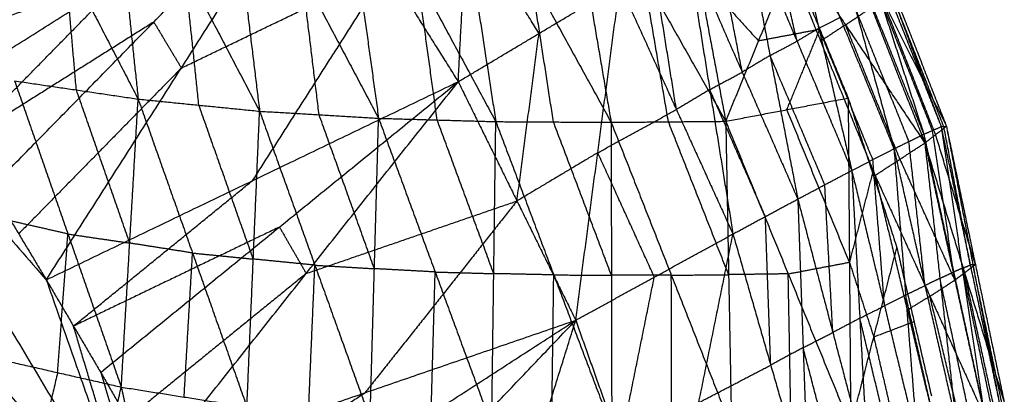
# Model space of a CAD drawing. Header units: millimetres. Extents: x -106 to 110, y -96 to 120.
# Tile 979 of 1020: x 88.22 to 96.35, y 62.47 to 65.57. Entities that reach past the tile are written whole.
import ezdxf

# ---------------------------------------------------------------- set-up
doc = ezdxf.new("R2010")
doc.units = ezdxf.units.MM
doc.header["$MEASUREMENT"] = 0
doc.layers.add('Default', color=7, linetype='Continuous', true_color=0x000000)

msp = doc.modelspace()

# ---------------------------------------------------------------- linework, layer by layer
at = {"layer": 'Default'}
for points in [[(91.8377, 65.0536, 13.837), (91.9096, 66.4136, 13.7306), (91.9816, 67.7736, 13.6242)], [(84.9206, 67.482, 12.0172), (86.6791, 65.4503, 12.2207), (88.4376, 63.4187, 12.4242)], [(84.9206, 67.482, 12.0172), (87.4418, 63.2756, 12.0172), (89.963, 59.0692, 12.0172)], [(87.9858, 67.246, 7.5124), (88.5908, 66.0783, 7.661), (89.1959, 64.9105, 7.8096)], [(88.9582, 67.1796, 7.8261), (89.077, 66.045, 7.8179), (89.1959, 64.9105, 7.8096)], [(88.9582, 67.1796, 7.8261), (89.5783, 65.9949, 8.0014), (90.1985, 64.8101, 8.1767)], [(89.914, 67.1406, 8.1789), (90.0562, 65.9754, 8.1778), (90.1985, 64.8101, 8.1767)], [(89.914, 67.1406, 8.1789), (90.5473, 65.9462, 8.3789), (91.1806, 64.7518, 8.5788)], [(92.6868, 67.1339, 9.4129), (92.8934, 65.9262, 9.4386), (93.1, 64.7186, 9.4643)], [(92.6868, 67.1339, 9.4129), (93.3663, 65.9305, 9.6752), (94.0459, 64.7271, 9.9375)], [(93.59, 67.1513, 9.8637), (93.8179, 65.9392, 9.9006), (94.0459, 64.7271, 9.9375)], [(90.8515, 67.1241, 8.5651), (91.0161, 65.9379, 8.5719), (91.1806, 64.7518, 8.5788)], [(90.8515, 67.1241, 8.5651), (91.4998, 65.9242, 8.7879), (92.148, 64.7244, 9.0108)], [(91.7764, 67.1236, 8.9793), (91.9622, 65.924, 8.995), (92.148, 64.7244, 9.0108)], [(91.7764, 67.1236, 8.9793), (92.4382, 65.9211, 9.2218), (93.1, 64.7186, 9.4643)], [(87.5197, 64.9331, 12.4242), (89.0939, 65.9239, 13.109), (90.668, 66.9148, 13.7937)], [(87.982, 64.1779, 12.4242), (89.325, 65.5463, 13.109), (90.668, 66.9148, 13.7937)], [(88.4376, 63.4187, 12.4242), (89.5528, 65.1667, 13.109), (90.668, 66.9148, 13.7937)], [(90.668, 66.9148, 13.7937), (91.2528, 65.9842, 13.8153), (91.8377, 65.0536, 13.837)], [(94.9458, 66.9012, 11.6354), (95.3133, 65.7609, 12.0116), (95.6809, 64.6205, 12.3877)], [(94.9458, 66.9012, 11.6354), (95.385, 65.7915, 11.8032), (95.8241, 64.6819, 11.9709)], [(94.9906, 66.9199, 11.2063), (95.4074, 65.8009, 11.5886), (95.8241, 64.6819, 11.9709)], [(94.9906, 66.9199, 11.2063), (95.4289, 65.8032, 11.3962), (95.8673, 64.6865, 11.5861)], [(94.7974, 66.8178, 12.1051), (95.1159, 65.659, 12.4564), (95.4345, 64.5002, 12.8076)], [(94.7974, 66.8178, 12.1051), (95.2391, 65.7192, 12.2464), (95.6809, 64.6205, 12.3877)], [(94.8064, 66.785, 10.552), (95.2481, 65.6663, 10.7703), (95.6897, 64.5476, 10.9886)], [(94.8064, 66.785, 10.552), (95.3369, 65.7357, 11.0691), (95.8673, 64.6865, 11.5861)], [(94.5425, 66.6685, 12.5832), (94.8144, 65.4948, 12.8903), (95.0862, 64.3211, 13.1974)], [(94.5425, 66.6685, 12.5832), (94.9885, 65.5843, 12.6954), (95.4345, 64.5002, 12.8076)], [(94.6345, 65.3878, 13.115), (94.4986, 65.9747, 12.9615), (94.3626, 66.5615, 12.8079)], [(94.3793, 66.4972, 10.1643), (94.8288, 65.3889, 10.3923), (95.2784, 64.2806, 10.6203)], [(94.3793, 66.4972, 10.1643), (95.0345, 65.5224, 10.5765), (95.6897, 64.5476, 10.9886)], [(92.5047, 65.4518, 13.7661), (92.2072, 65.9327, 13.7483), (91.9096, 66.4136, 13.7306)], [(94.1827, 66.4546, 13.0327), (94.4117, 65.27, 13.2778), (94.6407, 64.0855, 13.5229)], [(94.1827, 66.4546, 13.0327), (94.6345, 65.3878, 13.115), (95.0862, 64.3211, 13.1974)], [(94.1819, 65.1327, 13.4691), (94.0674, 65.725, 13.3465), (93.9529, 66.3172, 13.2239)], [(93.7231, 66.1799, 13.4152), (93.9143, 64.9886, 13.5837), (94.1055, 63.7973, 13.7521)], [(93.7231, 66.1799, 13.4152), (94.1819, 65.1327, 13.4691), (94.6407, 64.0855, 13.5229)], [(88.6861, 64.9857, 7.6469), (88.6385, 65.532, 7.654), (88.5908, 66.0783, 7.661)], [(89.6972, 64.8603, 7.9931), (89.6377, 65.4276, 7.9973), (89.5783, 65.9949, 8.0014)], [(93.6387, 64.8237, 13.7236), (93.5431, 65.4193, 13.6394), (93.4475, 66.0149, 13.5552)], [(94.0459, 64.7271, 9.9375), (94.3171, 65.3896, 10.0824), (94.5884, 66.0521, 10.2274)], [(94.5884, 66.0521, 10.2274), (94.8224, 65.4855, 10.3396), (95.0563, 64.919, 10.4519)], [(89.0939, 65.9239, 13.109), (88.1896, 65.6163, 12.7666), (87.2853, 65.3087, 12.4242)], [(87.7509, 64.5555, 12.4242), (88.4224, 65.2397, 12.7666), (89.0939, 65.9239, 13.109)], [(89.5528, 65.1667, 13.109), (90.4028, 65.5755, 13.4622), (91.2528, 65.9842, 13.8153)], [(91.2528, 65.9842, 13.8153), (90.6952, 65.1102, 13.473), (90.1376, 64.2361, 13.1306)], [(90.6895, 64.781, 8.3777), (90.6184, 65.3636, 8.3783), (90.5473, 65.9462, 8.3789)], [(91.6643, 64.7381, 8.7948), (91.582, 65.3312, 8.7914), (91.4998, 65.9242, 8.7879)], [(92.624, 64.7215, 9.2375), (92.5311, 65.3213, 9.2297), (92.4382, 65.9211, 9.2218)], [(93.5729, 64.7229, 9.7009), (93.4696, 65.3267, 9.688), (93.3663, 65.9305, 9.6752)], [(93.8179, 65.9392, 9.9006), (94.0675, 65.6644, 9.9915), (94.3171, 65.3896, 10.0824)], [(91.8377, 65.0536, 13.837), (92.5047, 65.4518, 13.7661), (93.1718, 65.85, 13.6951)], [(92.8075, 63.0855, 13.8251), (92.9897, 64.4678, 13.7601), (93.1718, 65.85, 13.6951)], [(93.1718, 65.85, 13.6951), (93.6387, 64.8237, 13.7236), (94.1055, 63.7973, 13.7521)], [(95.7525, 64.6512, 12.1793), (95.5329, 65.206, 12.0954), (95.3133, 65.7609, 12.0116)], [(95.8457, 64.6842, 11.7785), (95.6265, 65.2425, 11.6835), (95.4074, 65.8009, 11.5886)], [(95.7785, 64.617, 11.2874), (95.5577, 65.1764, 11.1782), (95.3369, 65.7357, 11.0691)], [(95.0345, 65.5224, 10.5765), (95.1413, 65.5944, 10.6734), (95.2481, 65.6663, 10.7703)], [(95.5577, 64.5604, 12.5977), (95.3368, 65.1097, 12.527), (95.1159, 65.659, 12.4564)], [(89.325, 65.5463, 13.109), (88.5379, 65.0509, 12.7666), (87.7509, 64.5555, 12.4242)], [(89.325, 65.5463, 13.109), (89.4389, 65.3565, 13.109), (89.5528, 65.1667, 13.109)], [(94.8144, 65.4948, 12.8903), (94.9014, 65.5396, 12.7929), (94.9885, 65.5843, 12.6954)], [(95.0345, 65.5224, 10.5765), (94.9317, 65.4556, 10.4844), (94.8288, 65.3889, 10.3923)], [(95.4841, 64.4141, 10.8045), (95.2593, 64.9682, 10.6905), (95.0345, 65.5224, 10.5765)], [(86.6791, 65.4503, 12.2207), (87.9397, 63.3471, 12.2207), (89.2003, 61.2439, 12.2207)], [(92.3226, 64.0696, 13.8311), (92.4137, 64.7607, 13.7986), (92.5047, 65.4518, 13.7661)], [(94.8224, 65.4855, 10.3396), (94.5697, 65.4376, 10.211), (94.3171, 65.3896, 10.0824)], [(94.5511, 64.823, 10.1947), (94.6867, 65.1543, 10.2672), (94.8224, 65.4855, 10.3396)], [(94.8144, 65.4948, 12.8903), (94.7244, 65.4413, 13.0027), (94.6345, 65.3878, 13.115)], [(95.2603, 64.4107, 13.0025), (95.0374, 64.9527, 12.9464), (94.8144, 65.4948, 12.8903)], [(94.4117, 65.27, 13.2778), (94.5231, 65.3289, 13.1964), (94.6345, 65.3878, 13.115)], [(94.4117, 65.27, 13.2778), (94.2968, 65.2014, 13.3734), (94.1819, 65.1327, 13.4691)], [(94.8634, 64.2033, 13.3602), (94.6376, 64.7367, 13.319), (94.4117, 65.27, 13.2778)], [(89.5528, 65.1667, 13.109), (88.8813, 64.4825, 12.7666), (88.2098, 63.7983, 12.4242)], [(93.9143, 64.9886, 13.5837), (94.0481, 65.0606, 13.5264), (94.1819, 65.1327, 13.4691)], [(88.1763, 65.0609, 7.4842), (88.6166, 63.7973, 7.8638), (89.0569, 62.5338, 8.2435)], [(88.1763, 65.0609, 7.4842), (88.6861, 64.9857, 7.6469), (89.1959, 64.9105, 7.8096)], [(88.4376, 63.4187, 12.4242), (90.1376, 64.2361, 13.1306), (91.8377, 65.0536, 13.837)], [(88.8866, 62.6554, 12.4242), (90.3621, 63.8545, 13.1306), (91.8377, 65.0536, 13.837)], [(89.3288, 61.8883, 12.4242), (90.5832, 63.471, 13.1306), (91.8377, 65.0536, 13.837)], [(91.8377, 65.0536, 13.837), (92.3226, 64.0696, 13.8311), (92.8075, 63.0855, 13.8251)], [(89.1264, 63.7221, 8.0266), (88.9063, 64.3539, 7.8367), (88.6861, 64.9857, 7.6469)], [(93.9143, 64.9886, 13.5837), (93.7765, 64.9061, 13.6536), (93.6387, 64.8237, 13.7236)], [(94.3731, 63.9414, 13.6375), (94.1437, 64.465, 13.6106), (93.9143, 64.9886, 13.5837)], [(89.0569, 62.5338, 8.2435), (89.1264, 63.7221, 8.0266), (89.1959, 64.9105, 7.8096)], [(89.1959, 64.9105, 7.8096), (89.6448, 63.6402, 8.2224), (90.0937, 62.37, 8.6352)], [(89.1959, 64.9105, 7.8096), (89.6972, 64.8603, 7.9931), (90.1985, 64.8101, 8.1767)], [(90.1461, 63.5901, 8.4059), (89.9216, 64.2252, 8.1995), (89.6972, 64.8603, 7.9931)], [(94.0459, 64.7271, 9.9375), (94.5511, 64.823, 10.1947), (95.0563, 64.919, 10.4519)], [(95.0563, 64.919, 10.4519), (95.0668, 63.564, 10.7289), (95.0773, 62.209, 11.0059)], [(95.0563, 64.919, 10.4519), (95.2574, 64.3015, 10.6289), (95.4584, 63.6841, 10.806)], [(90.0937, 62.37, 8.6352), (90.1461, 63.5901, 8.4059), (90.1985, 64.8101, 8.1767)], [(90.1985, 64.8101, 8.1767), (90.6545, 63.5398, 8.6188), (91.1106, 62.2696, 9.0609)], [(90.1985, 64.8101, 8.1767), (90.6895, 64.781, 8.3777), (91.1806, 64.7518, 8.5788)], [(91.1456, 63.5107, 8.8199), (90.9176, 64.1458, 8.5988), (90.6895, 64.781, 8.3777)], [(92.9897, 64.4678, 13.7601), (93.3142, 64.6457, 13.7419), (93.6387, 64.8237, 13.7236)], [(95.0668, 63.564, 10.7289), (94.8089, 64.1935, 10.4618), (94.5511, 64.823, 10.1947)], [(91.1106, 62.2696, 9.0609), (91.1456, 63.5107, 8.8199), (91.1806, 64.7518, 8.5788)], [(91.1806, 64.7518, 8.5788), (91.6474, 63.4837, 9.0477), (92.1143, 62.2156, 9.5165)], [(91.1806, 64.7518, 8.5788), (91.6643, 64.7381, 8.7948), (92.148, 64.7244, 9.0108)], [(92.1311, 63.47, 9.2637), (91.8977, 64.104, 9.0292), (91.6643, 64.7381, 8.7948)], [(92.1143, 62.2156, 9.5165), (92.1311, 63.47, 9.2637), (92.148, 64.7244, 9.0108)], [(92.148, 64.7244, 9.0108), (92.624, 64.7215, 9.2375), (93.1, 64.7186, 9.4643)], [(92.148, 64.7244, 9.0108), (92.6264, 63.4595, 9.5026), (93.1049, 62.1947, 9.9944)], [(93.1024, 63.4566, 9.7293), (92.8632, 64.089, 9.4834), (92.624, 64.7215, 9.2375)], [(93.1, 64.7186, 9.4643), (93.5729, 64.7229, 9.7009), (94.0459, 64.7271, 9.9375)], [(93.1, 64.7186, 9.4643), (93.1024, 63.4566, 9.7293), (93.1049, 62.1947, 9.9944)], [(93.1, 64.7186, 9.4643), (93.5968, 63.4571, 9.9789), (94.0936, 62.1957, 10.4934)], [(94.0697, 63.4614, 10.2155), (93.8213, 64.0921, 9.9582), (93.5729, 64.7229, 9.7009)], [(94.0459, 64.7271, 9.9375), (94.0697, 63.4614, 10.2155), (94.0936, 62.1957, 10.4934)], [(94.0459, 64.7271, 9.9375), (94.5616, 63.4681, 10.4717), (95.0773, 62.209, 11.0059)], [(95.4345, 64.5002, 12.8076), (95.5577, 64.5604, 12.5977), (95.6809, 64.6205, 12.3877)], [(95.6809, 64.6205, 12.3877), (95.7525, 64.6512, 12.1793), (95.8241, 64.6819, 11.9709)], [(95.6809, 64.6205, 12.3877), (95.8137, 63.4314, 12.7784), (95.9466, 62.2423, 13.1691)], [(95.6809, 64.6205, 12.3877), (95.9268, 63.4836, 12.6254), (96.1728, 62.3466, 12.8632)], [(95.6897, 64.5476, 10.9886), (95.7785, 64.617, 11.2874), (95.8673, 64.6865, 11.5861)], [(95.9268, 63.4836, 12.6254), (95.8397, 64.0674, 12.4024), (95.7525, 64.6512, 12.1793)], [(96.1063, 63.5453, 11.9212), (95.9424, 64.0812, 11.6043), (95.7785, 64.617, 11.2874)], [(95.8241, 64.6819, 11.9709), (95.8457, 64.6842, 11.7785), (95.8673, 64.6865, 11.5861)], [(95.8241, 64.6819, 11.9709), (95.9985, 63.5142, 12.417), (96.1728, 62.3466, 12.8632)], [(95.8241, 64.6819, 11.9709), (96.0645, 63.5409, 12.2611), (96.3048, 62.3999, 12.5513)], [(96.0645, 63.5409, 12.2611), (95.9551, 64.1125, 12.0198), (95.8457, 64.6842, 11.7785)], [(95.8673, 64.6865, 11.5861), (96.086, 63.5432, 12.0687), (96.3048, 62.3999, 12.5513)], [(95.8673, 64.6865, 11.5861), (96.1063, 63.5453, 11.9212), (96.3453, 62.4042, 12.2562)], [(95.2784, 64.2806, 10.6203), (95.4841, 64.4141, 10.8045), (95.6897, 64.5476, 10.9886)], [(95.6905, 63.3713, 12.9884), (95.6241, 63.9658, 12.793), (95.5577, 64.5604, 12.5977)], [(95.6897, 64.5476, 10.9886), (95.9373, 63.4166, 11.3831), (96.185, 62.2856, 11.7776)], [(95.6897, 64.5476, 10.9886), (96.0175, 63.4759, 11.6224), (96.3453, 62.4042, 12.2562)], [(92.9897, 64.4678, 13.7601), (92.6561, 64.2687, 13.7956), (92.3226, 64.0696, 13.8311)], [(93.4565, 63.4414, 13.7886), (93.2231, 63.9546, 13.7744), (92.9897, 64.4678, 13.7601)], [(95.0862, 64.3211, 13.1974), (95.2603, 64.4107, 13.0025), (95.4345, 64.5002, 12.8076)], [(95.4345, 64.5002, 12.8076), (95.5308, 63.2937, 13.1256), (95.6272, 62.0871, 13.4435)], [(95.4345, 64.5002, 12.8076), (95.6905, 63.3713, 12.9884), (95.9466, 62.2423, 13.1691)], [(95.3567, 63.2041, 13.3205), (95.3085, 63.8074, 13.1615), (95.2603, 64.4107, 13.0025)], [(95.9373, 63.4166, 11.3831), (95.7107, 63.9154, 11.0938), (95.4841, 64.4141, 10.8045)], [(94.6407, 64.0855, 13.5229), (94.8634, 64.2033, 13.3602), (95.0862, 64.3211, 13.1974)], [(95.2574, 64.3015, 10.6289), (95.1621, 63.9327, 10.6789), (95.0668, 63.564, 10.7289)], [(95.0862, 64.3211, 13.1974), (95.1526, 63.102, 13.4289), (95.219, 61.8829, 13.6604)], [(95.0862, 64.3211, 13.1974), (95.3567, 63.2041, 13.3205), (95.6272, 62.0871, 13.4435)], [(88.6621, 63.037, 12.4242), (89.3999, 63.6366, 12.7774), (90.1376, 64.2361, 13.1306)], [(95.2784, 64.2806, 10.6203), (95.5449, 63.1691, 11.0387), (95.8113, 62.0576, 11.457)], [(95.2784, 64.2806, 10.6203), (95.7317, 63.2831, 11.199), (96.185, 62.2856, 11.7776)], [(87.982, 64.1779, 12.4242), (88.2098, 63.7983, 12.4242), (88.4376, 63.4187, 12.4242)], [(87.982, 64.1779, 12.4242), (88.2098, 63.7983, 12.4242), (88.4376, 63.4187, 12.4242)], [(94.9298, 62.9842, 13.5916), (94.8966, 63.5938, 13.4759), (94.8634, 64.2033, 13.3602)], [(90.5832, 63.471, 13.1306), (91.4529, 63.7703, 13.4808), (92.3226, 64.0696, 13.8311)], [(92.3226, 64.0696, 13.8311), (91.6954, 63.2782, 13.4779), (91.0682, 62.4869, 13.1247)], [(94.1055, 63.7973, 13.7521), (94.3731, 63.9414, 13.6375), (94.6407, 64.0855, 13.5229)], [(94.6407, 64.0855, 13.5229), (94.6848, 62.8592, 13.6593), (94.729, 61.6329, 13.7958)], [(94.6407, 64.0855, 13.5229), (94.9298, 62.9842, 13.5916), (95.219, 61.8829, 13.6604)], [(88.6166, 63.7973, 7.8638), (88.3538, 63.8571, 7.776), (88.091, 63.9169, 7.6883)], [(94.4172, 62.7151, 13.7739), (94.3952, 63.3283, 13.7057), (94.3731, 63.9414, 13.6375)], [(79.415, 63.8032, 9.1165), (84.689, 61.4362, 10.5669), (89.963, 59.0692, 12.0172)], [(90.3621, 63.8545, 13.1306), (89.5121, 63.4458, 12.7774), (88.6621, 63.037, 12.4242)], [(90.3621, 63.8545, 13.1306), (90.4727, 63.6627, 13.1306), (90.5832, 63.471, 13.1306)], [(88.5313, 62.6533, 8.0679), (88.5739, 63.2253, 7.9659), (88.6166, 63.7973, 7.8638)], [(88.6166, 63.7973, 7.8638), (88.8715, 63.7597, 7.9452), (89.1264, 63.7221, 8.0266)], [(89.6448, 63.6402, 8.2224), (89.3856, 63.6812, 8.1245), (89.1264, 63.7221, 8.0266)], [(92.8075, 63.0855, 13.8251), (93.4565, 63.4414, 13.7886), (94.1055, 63.7973, 13.7521)], [(93.5417, 61.0152, 13.7507), (93.8236, 62.4062, 13.7514), (94.1055, 63.7973, 13.7521)], [(94.1055, 63.7973, 13.7521), (94.4172, 62.7151, 13.7739), (94.729, 61.6329, 13.7958)], [(89.5753, 62.4519, 8.4393), (89.6101, 63.0461, 8.3309), (89.6448, 63.6402, 8.2224)], [(89.6448, 63.6402, 8.2224), (89.8954, 63.6152, 8.3142), (90.1461, 63.5901, 8.4059)], [(95.0773, 62.209, 11.0059), (95.2678, 62.9465, 10.906), (95.4584, 63.6841, 10.806)], [(95.4584, 63.6841, 10.806), (95.6008, 63.0729, 11.0402), (95.7432, 62.4618, 11.2744)], [(90.6545, 63.5398, 8.6188), (90.4003, 63.565, 8.5124), (90.1461, 63.5901, 8.4059)], [(94.5616, 63.4681, 10.4717), (94.8142, 63.516, 10.6003), (95.0668, 63.564, 10.7289)], [(95.0668, 63.564, 10.7289), (95.1673, 63.2553, 10.8174), (95.2678, 62.9465, 10.906)], [(90.6021, 62.3198, 8.8481), (90.6283, 62.9298, 8.7334), (90.6545, 63.5398, 8.6188)], [(90.6545, 63.5398, 8.6188), (90.9, 63.5253, 8.7193), (91.1456, 63.5107, 8.8199)], [(91.6474, 63.4837, 9.0477), (91.3965, 63.4972, 8.9338), (91.1456, 63.5107, 8.8199)], [(91.6124, 62.2426, 9.2887), (91.6299, 62.8632, 9.1682), (91.6474, 63.4837, 9.0477)], [(91.6474, 63.4837, 9.0477), (91.8893, 63.4769, 9.1557), (92.1311, 63.47, 9.2637)], [(95.8137, 63.4314, 12.7784), (95.8703, 63.4575, 12.7019), (95.9268, 63.4836, 12.6254)], [(95.9985, 63.5142, 12.417), (95.9627, 63.4989, 12.5212), (95.9268, 63.4836, 12.6254)], [(96.0175, 63.4759, 11.6224), (95.9774, 63.4463, 11.5028), (95.9373, 63.4166, 11.3831)], [(95.9985, 63.5142, 12.417), (96.0315, 63.5276, 12.3391), (96.0645, 63.5409, 12.2611)], [(96.2388, 62.3732, 12.7072), (96.1186, 62.9437, 12.5621), (95.9985, 63.5142, 12.417)], [(96.0175, 63.4759, 11.6224), (96.0619, 63.5106, 11.7718), (96.1063, 63.5453, 11.9212)], [(96.2651, 62.3449, 12.0169), (96.1413, 62.9104, 11.8197), (96.0175, 63.4759, 11.6224)], [(96.086, 63.5432, 12.0687), (96.0753, 63.542, 12.1649), (96.0645, 63.5409, 12.2611)], [(96.086, 63.5432, 12.0687), (96.0962, 63.5443, 11.9949), (96.1063, 63.5453, 11.9212)], [(96.325, 62.4021, 12.4038), (96.2055, 62.9726, 12.2362), (96.086, 63.5432, 12.0687)], [(88.4376, 63.4187, 12.4242), (88.6621, 63.037, 12.4242), (88.8866, 62.6554, 12.4242)], [(88.4376, 63.4187, 12.4242), (89.2003, 61.2439, 12.2207), (89.963, 59.0692, 12.0172)], [(88.4376, 63.4187, 12.4242), (88.6621, 63.037, 12.4242), (88.8866, 62.6554, 12.4242)], [(90.5832, 63.471, 13.1306), (89.8454, 62.8714, 12.7774), (89.1077, 62.2719, 12.4242)], [(92.6264, 63.4595, 9.5026), (92.3788, 63.4647, 9.3831), (92.1311, 63.47, 9.2637)], [(92.6096, 62.2051, 9.7555), (92.618, 62.8323, 9.629), (92.6264, 63.4595, 9.5026)], [(92.6264, 63.4595, 9.5026), (92.8644, 63.4581, 9.6159), (93.1024, 63.4566, 9.7293)], [(93.5968, 63.4571, 9.9789), (93.3496, 63.4569, 9.8541), (93.1024, 63.4566, 9.7293)], [(93.1746, 62.0503, 13.7879), (93.3156, 62.7459, 13.7883), (93.4565, 63.4414, 13.7886)], [(93.5968, 63.4571, 9.9789), (93.8333, 63.4593, 10.0972), (94.0697, 63.4614, 10.2155)], [(93.5992, 62.1952, 10.2439), (93.598, 62.8261, 10.1114), (93.5968, 63.4571, 9.9789)], [(94.5616, 63.4681, 10.4717), (94.3157, 63.4647, 10.3436), (94.0697, 63.4614, 10.2155)], [(94.5854, 62.2023, 10.7497), (94.5735, 62.8352, 10.6107), (94.5616, 63.4681, 10.4717)], [(95.8137, 63.4314, 12.7784), (95.7521, 63.4013, 12.8834), (95.6905, 63.3713, 12.9884)], [(95.7317, 63.2831, 11.199), (95.8345, 63.3499, 11.291), (95.9373, 63.4166, 11.3831)], [(96.0597, 62.2944, 13.0161), (95.9367, 62.8629, 12.8973), (95.8137, 63.4314, 12.7784)], [(95.5308, 63.2937, 13.1256), (95.6107, 63.3325, 13.057), (95.6905, 63.3713, 12.9884)], [(89.2003, 61.2439, 12.2207), (88.3211, 62.2598, 12.1189), (87.4418, 63.2756, 12.0172)], [(95.5308, 63.2937, 13.1256), (95.4438, 63.2489, 13.223), (95.3567, 63.2041, 13.3205)], [(95.7869, 62.1647, 13.3063), (95.6589, 62.7292, 13.2159), (95.5308, 63.2937, 13.1256)], [(95.7317, 63.2831, 11.199), (95.6383, 63.2261, 11.1188), (95.5449, 63.1691, 11.0387)], [(95.9981, 62.1716, 11.6173), (95.8649, 62.7274, 11.4081), (95.7317, 63.2831, 11.199)], [(95.1526, 63.102, 13.4289), (95.2547, 63.1531, 13.3747), (95.3567, 63.2041, 13.3205)], [(89.3288, 61.8883, 12.4242), (91.0682, 62.4869, 13.1247), (92.8075, 63.0855, 13.8251)], [(89.7642, 61.1173, 12.4242), (91.2859, 62.1014, 13.1247), (92.8075, 63.0855, 13.8251)], [(90.1929, 60.3425, 12.4242), (91.5002, 61.714, 13.1247), (92.8075, 63.0855, 13.8251)], [(91.8896, 60.14, 13.1176), (92.3486, 61.6127, 13.4714), (92.8075, 63.0855, 13.8251)], [(92.8075, 63.0855, 13.8251), (93.1746, 62.0503, 13.7879), (93.5417, 61.0152, 13.7507)], [(95.1526, 63.102, 13.4289), (95.0412, 63.0431, 13.5103), (94.9298, 62.9842, 13.5916)], [(95.4231, 61.985, 13.552), (95.2879, 62.5435, 13.4904), (95.1526, 63.102, 13.4289)], [(95.6008, 63.0729, 11.0402), (95.4343, 63.0097, 10.9731), (95.2678, 62.9465, 10.906)], [(89.2003, 61.2439, 12.2207), (88.9312, 62.1405, 12.3225), (88.6621, 63.037, 12.4242)], [(94.6848, 62.8592, 13.6593), (94.8073, 62.9217, 13.6255), (94.9298, 62.9842, 13.5916)], [(95.2678, 62.9465, 10.906), (95.339, 62.641, 11.0231), (95.4102, 62.3354, 11.1402)], [(94.6848, 62.8592, 13.6593), (94.551, 62.7872, 13.7166), (94.4172, 62.7151, 13.7739)], [(94.974, 61.7579, 13.7281), (94.8294, 62.3085, 13.6937), (94.6848, 62.8592, 13.6593)], [(88.0056, 62.7728, 7.8923), (88.2719, 61.5676, 8.5001), (88.5382, 60.3624, 9.1079)], [(88.0056, 62.7728, 7.8923), (88.5313, 62.6533, 8.0679), (89.0569, 62.5338, 8.2435)], [(93.8236, 62.4062, 13.7514), (94.1204, 62.5607, 13.7627), (94.4172, 62.7151, 13.7739)], [(88.5313, 62.6533, 8.0679), (88.4016, 62.1104, 8.284), (88.2719, 61.5676, 8.5001)], [(88.8866, 62.6554, 12.4242), (89.1077, 62.2719, 12.4242), (89.3288, 61.8883, 12.4242)], [(88.8866, 62.6554, 12.4242), (89.4248, 60.8623, 12.2207), (89.963, 59.0692, 12.0172)], [(88.8866, 62.6554, 12.4242), (89.1077, 62.2719, 12.4242), (89.3288, 61.8883, 12.4242)], [(88.5382, 60.3624, 9.1079), (88.7976, 61.4481, 8.6757), (89.0569, 62.5338, 8.2435)], [(89.0569, 62.5338, 8.2435), (89.3211, 61.3381, 8.8886), (89.5854, 60.1424, 9.5338)], [(89.0569, 62.5338, 8.2435), (89.5753, 62.4519, 8.4393), (90.0937, 62.37, 8.6352)], [(89.5465, 61.5028, 12.4242), (90.3073, 61.9948, 12.7745), (91.0682, 62.4869, 13.1247)]]:
    msp.add_open_spline(points, degree=2, dxfattribs=at)

doc.saveas('drawing.dxf')
